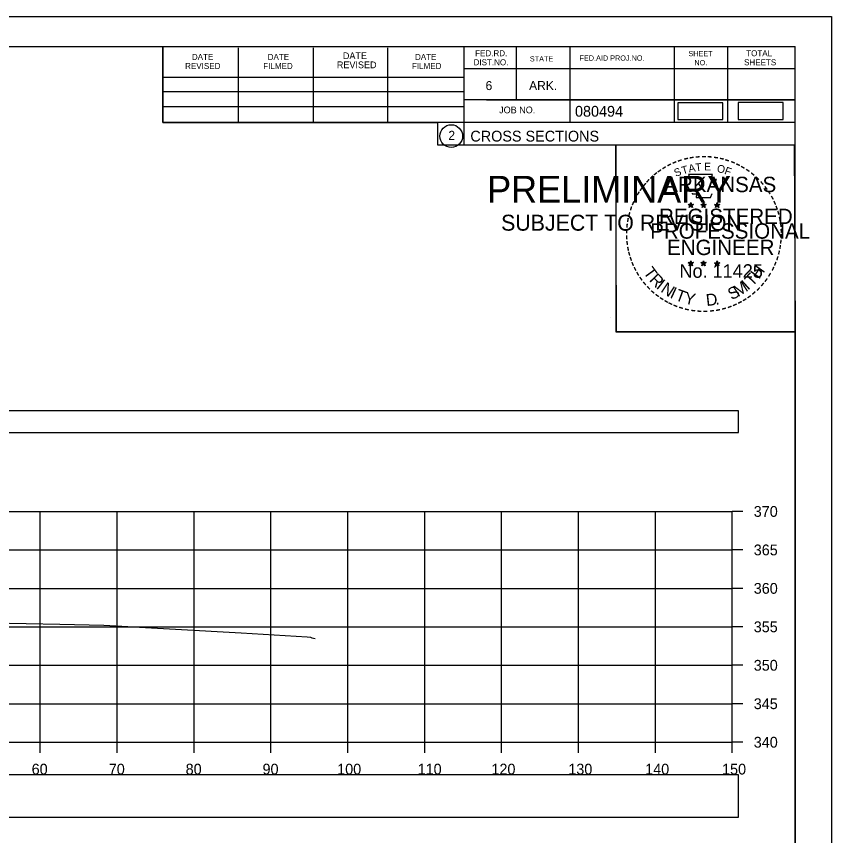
# Model space of a CAD drawing. Extents: x 1376273 to 1384221, y 378927 to 384592.
# Drawn here: x 1379448 to 1379554.1, y 381712 to 381818.5 of the extents above; entities that cross this region are included whole.
import ezdxf

# ---------------------------------------------------------------- set-up
doc = ezdxf.new("R2010")
doc.units = 0
for name, color, linetype in [('R_Axis', 7, 'Continuous'), ('R_Axis Annot', 7, 'Continuous'), ('R_Border', 7, 'Continuous'), ('R_Border PE', 7, 'Continuous'), ('R_Border Prem', 7, 'Continuous'), ('R_Drive', 7, 'Continuous'), ('R_Exist Surface', 7, 'Continuous'), ('R_Grid', 7, 'Continuous'), ('R_No Plot', 7, 'Continuous')]:
    doc.layers.add(name, color=color, linetype=linetype)

msp = doc.modelspace()

# ---------------------------------------------------------------- linework, layer by layer
at = {"layer": 'R_Axis'}
for p, q in [((1379541.15, 381724.18), (1379541.15, 381754.18)), ((1379542.55, 381754.18), (1379541.15, 381754.18)), ((1379542.55, 381749.18), (1379541.15, 381749.18)), ((1379542.55, 381744.18), (1379541.15, 381744.18)), ((1379542.55, 381739.18), (1379541.15, 381739.18)), ((1379542.55, 381734.18), (1379541.15, 381734.18)), ((1379542.55, 381729.18), (1379541.15, 381729.18)), ((1379241.15, 381724.18), (1379541.15, 381724.18)), ((1379451.15, 381722.78), (1379451.15, 381724.18)), ((1379461.15, 381722.78), (1379461.15, 381724.18)), ((1379471.15, 381722.78), (1379471.15, 381724.18)), ((1379481.15, 381722.78), (1379481.15, 381724.18)), ((1379491.15, 381722.78), (1379491.15, 381724.18)), ((1379501.15, 381722.78), (1379501.15, 381724.18)), ((1379511.15, 381722.78), (1379511.15, 381724.18)), ((1379521.15, 381722.78), (1379521.15, 381724.18)), ((1379531.15, 381722.78), (1379531.15, 381724.18)), ((1379541.15, 381722.78), (1379541.15, 381724.18)), ((1379542.55, 381724.18), (1379541.15, 381724.18))]:
    msp.add_line(p, q, dxfattribs=at)
at = {"layer": 'R_Axis Annot'}
for points in [[(1379240.17, 381764.43), (1379541.97, 381764.43), (1379541.97, 381767.25), (1379240.17, 381767.25)], [(1379240.17, 381714.44), (1379541.97, 381714.44), (1379541.97, 381719.96), (1379240.17, 381719.96)]]:
    msp.add_lwpolyline(points, close=True, dxfattribs=at)
at = {"layer": 'R_Border'}
for p, q in [((1379233.15, 381814.64), (1379549.33, 381814.64)), ((1379467.07, 381804.76), (1379467.07, 381814.64)), ((1379476.93, 381804.76), (1379476.93, 381814.44)), ((1379486.69, 381804.76), (1379486.69, 381814.44)), ((1379496.37, 381804.76), (1379496.37, 381814.44)), ((1379506.23, 381814.64), (1379506.23, 381801.84)), ((1379513.07, 381814.64), (1379513.07, 381807.7)), ((1379520.01, 381814.64), (1379520.01, 381804.76)), ((1379533.59, 381814.64), (1379533.59, 381804.76)), ((1379540.53, 381814.64), (1379540.53, 381804.76)), ((1379549.33, 381609.18), (1379549.33, 381814.64)), ((1379549.33, 381811.7), (1379506.23, 381811.7)), ((1379549.33, 381811.72), (1379549.33, 381811.72)), ((1379467.07, 381810.62), (1379506.23, 381810.62)), ((1379467.07, 381808.76), (1379506.23, 381808.76)), ((1379549.33, 381807.7), (1379506.23, 381807.7)), ((1379509.19, 381807.7), (1379549.33, 381807.7)), ((1379467.07, 381804.76), (1379467.07, 381806.82)), ((1379467.07, 381806.82), (1379506.23, 381806.82)), ((1379549.33, 381804.76), (1379467.07, 381804.76)), ((1379506.23, 381801.84), (1379549.33, 381801.84))]:
    msp.add_line(p, q, dxfattribs=at)
msp.add_circle((1379504.61, 381802.98), 1.47, dxfattribs=at)
at = {"layer": 'R_Border PE'}
for p, q in [((1379535.41, 381794.1), (1379535.76, 381793.99)), ((1379535.41, 381794.1), (1379535.67, 381794.05)), ((1379535.41, 381794.1), (1379535.65, 381793.98)), ((1379535.55, 381793.69), (1379535.76, 381793.99)), ((1379535.55, 381793.69), (1379535.67, 381793.94)), ((1379535.55, 381793.69), (1379535.76, 381793.91)), ((1379535.76, 381794.35), (1379535.72, 381794.1)), ((1379535.76, 381793.99), (1379535.76, 381794.35)), ((1379535.76, 381794.35), (1379535.81, 381794.1)), ((1379536.11, 381794.1), (1379535.76, 381793.99)), ((1379535.97, 381793.69), (1379535.76, 381793.99)), ((1379535.97, 381793.69), (1379535.76, 381793.91)), ((1379536.11, 381794.1), (1379535.82, 381794.05)), ((1379535.97, 381793.69), (1379535.84, 381793.98)), ((1379536.11, 381794.1), (1379535.9, 381794)), ((1379537.08, 381794.1), (1379537.43, 381793.99)), ((1379537.08, 381794.1), (1379537.34, 381794.05)), ((1379537.08, 381794.1), (1379537.32, 381793.98)), ((1379537.22, 381793.69), (1379537.43, 381793.99)), ((1379537.22, 381793.69), (1379537.34, 381793.94)), ((1379537.22, 381793.69), (1379537.43, 381793.91)), ((1379537.43, 381794.35), (1379537.39, 381794.1)), ((1379537.43, 381793.99), (1379537.43, 381794.35)), ((1379537.43, 381794.35), (1379537.48, 381794.1)), ((1379537.78, 381794.1), (1379537.43, 381793.99)), ((1379537.64, 381793.69), (1379537.43, 381793.99)), ((1379537.64, 381793.69), (1379537.43, 381793.91)), ((1379537.78, 381794.1), (1379537.49, 381794.05)), ((1379537.64, 381793.69), (1379537.51, 381793.98)), ((1379537.78, 381794.1), (1379537.57, 381794)), ((1379538.85, 381794.09), (1379539.2, 381793.98)), ((1379538.85, 381794.09), (1379539.1, 381794.04)), ((1379538.85, 381794.09), (1379539.08, 381793.97)), ((1379538.98, 381793.68), (1379539.2, 381793.98)), ((1379538.98, 381793.68), (1379539.11, 381793.92)), ((1379538.98, 381793.68), (1379539.19, 381793.9)), ((1379539.2, 381794.34), (1379539.15, 381794.09)), ((1379539.41, 381793.68), (1379539.19, 381793.89)), ((1379539.2, 381793.98), (1379539.2, 381794.34)), ((1379539.2, 381794.34), (1379539.24, 381794.09)), ((1379539.54, 381794.09), (1379539.2, 381793.98)), ((1379539.41, 381793.68), (1379539.2, 381793.98)), ((1379539.54, 381794.09), (1379539.26, 381794.04)), ((1379539.41, 381793.68), (1379539.27, 381793.97)), ((1379539.54, 381794.09), (1379539.34, 381793.99)), ((1379535.41, 381786.53), (1379535.76, 381786.42)), ((1379535.41, 381786.53), (1379535.66, 381786.48)), ((1379535.41, 381786.53), (1379535.65, 381786.4)), ((1379535.54, 381786.12), (1379535.76, 381786.42)), ((1379535.54, 381786.12), (1379535.67, 381786.36)), ((1379535.54, 381786.12), (1379535.76, 381786.34)), ((1379535.76, 381786.78), (1379535.72, 381786.53)), ((1379535.76, 381786.42), (1379535.76, 381786.78)), ((1379535.76, 381786.78), (1379535.81, 381786.53)), ((1379536.1, 381786.53), (1379535.76, 381786.42)), ((1379535.97, 381786.12), (1379535.76, 381786.42)), ((1379535.97, 381786.12), (1379535.76, 381786.33)), ((1379536.1, 381786.53), (1379535.82, 381786.48)), ((1379535.97, 381786.12), (1379535.83, 381786.41)), ((1379536.1, 381786.53), (1379535.9, 381786.42)), ((1379537.08, 381786.53), (1379537.43, 381786.42)), ((1379537.08, 381786.53), (1379537.33, 381786.48)), ((1379537.08, 381786.53), (1379537.31, 381786.4)), ((1379537.21, 381786.12), (1379537.43, 381786.42)), ((1379537.21, 381786.12), (1379537.34, 381786.36)), ((1379537.21, 381786.12), (1379537.42, 381786.34)), ((1379537.43, 381786.78), (1379537.39, 381786.53)), ((1379537.64, 381786.12), (1379537.42, 381786.33)), ((1379537.43, 381786.42), (1379537.43, 381786.78)), ((1379537.43, 381786.78), (1379537.48, 381786.53)), ((1379537.77, 381786.53), (1379537.43, 381786.42)), ((1379537.64, 381786.12), (1379537.43, 381786.42)), ((1379537.77, 381786.53), (1379537.49, 381786.48)), ((1379537.64, 381786.12), (1379537.5, 381786.41)), ((1379537.77, 381786.53), (1379537.57, 381786.42)), ((1379538.84, 381786.52), (1379539.19, 381786.41)), ((1379538.84, 381786.52), (1379539.1, 381786.47)), ((1379538.84, 381786.52), (1379539.08, 381786.39)), ((1379538.98, 381786.11), (1379539.19, 381786.41)), ((1379538.98, 381786.11), (1379539.1, 381786.35)), ((1379538.98, 381786.11), (1379539.19, 381786.33)), ((1379539.19, 381786.77), (1379539.15, 381786.52)), ((1379539.19, 381786.41), (1379539.19, 381786.77)), ((1379539.19, 381786.77), (1379539.24, 381786.52)), ((1379539.54, 381786.52), (1379539.19, 381786.41)), ((1379539.41, 381786.11), (1379539.19, 381786.41)), ((1379539.41, 381786.11), (1379539.19, 381786.32)), ((1379539.54, 381786.52), (1379539.25, 381786.47)), ((1379539.41, 381786.11), (1379539.27, 381786.4)), ((1379539.54, 381786.52), (1379539.34, 381786.41))]:
    msp.add_line(p, q, dxfattribs=at)
for points in [[(1379535.45, 381797.98), (1379535.72, 381797.15)], [(1379538.96, 381797.06), (1379539.11, 381797.34), (1379538.42, 381797.32), (1379538.57, 381797.98), (1379535.45, 381797.98)], [(1379535.95, 381795.55), (1379535.95, 381795.47), (1379536.51, 381795.45), (1379536.45, 381794.98), (1379538.32, 381794.98), (1379538.53, 381795.51)], [(1379535.76, 381794.35), (1379535.97, 381793.69), (1379535.41, 381794.1), (1379536.11, 381794.1), (1379535.55, 381793.69), (1379535.76, 381794.35)], [(1379537.43, 381794.35), (1379537.64, 381793.69), (1379537.08, 381794.1), (1379537.78, 381794.1), (1379537.22, 381793.69), (1379537.43, 381794.35)], [(1379539.2, 381794.34), (1379539.41, 381793.68), (1379538.85, 381794.09), (1379539.54, 381794.09), (1379538.98, 381793.68), (1379539.2, 381794.34)], [(1379535.76, 381786.78), (1379535.97, 381786.12), (1379535.41, 381786.53), (1379536.1, 381786.53), (1379535.54, 381786.12), (1379535.76, 381786.78)], [(1379537.43, 381786.78), (1379537.64, 381786.12), (1379537.08, 381786.53), (1379537.77, 381786.53), (1379537.21, 381786.12), (1379537.43, 381786.78)], [(1379539.19, 381786.77), (1379539.41, 381786.11), (1379538.84, 381786.52), (1379539.54, 381786.52), (1379538.98, 381786.11), (1379539.19, 381786.77)]]:
    msp.add_lwpolyline(points, dxfattribs=at)
for centre, radius in [((1379535.76, 381793.99), 0.172), ((1379535.76, 381793.99), 0.145), ((1379535.76, 381793.99), 0.116), ((1379535.76, 381793.99), 0.0991), ((1379535.76, 381793.99), 0.0747), ((1379535.76, 381793.99), 0.0495), ((1379535.76, 381793.99), 0.0296), ((1379537.43, 381793.99), 0.172), ((1379537.43, 381793.99), 0.145), ((1379537.43, 381793.99), 0.116), ((1379537.43, 381793.99), 0.0991), ((1379537.43, 381793.99), 0.0747), ((1379537.43, 381793.99), 0.0495), ((1379537.43, 381793.99), 0.0296), ((1379539.19, 381793.98), 0.172), ((1379539.19, 381793.98), 0.145), ((1379539.19, 381793.98), 0.116), ((1379539.19, 381793.98), 0.0991), ((1379539.19, 381793.98), 0.0747), ((1379539.19, 381793.98), 0.0495), ((1379539.19, 381793.98), 0.0296), ((1379535.76, 381786.41), 0.172), ((1379535.76, 381786.41), 0.145), ((1379535.76, 381786.41), 0.116), ((1379535.76, 381786.41), 0.0991), ((1379535.76, 381786.41), 0.0747), ((1379535.76, 381786.41), 0.0495), ((1379535.76, 381786.41), 0.0296), ((1379537.43, 381786.41), 0.172), ((1379537.43, 381786.41), 0.145), ((1379537.43, 381786.41), 0.116), ((1379537.43, 381786.41), 0.0991), ((1379537.43, 381786.41), 0.0747), ((1379537.43, 381786.41), 0.0495), ((1379537.43, 381786.41), 0.0296), ((1379539.19, 381786.4), 0.172), ((1379539.19, 381786.4), 0.145), ((1379539.19, 381786.4), 0.116), ((1379539.19, 381786.4), 0.0991), ((1379539.19, 381786.4), 0.0747), ((1379539.19, 381786.4), 0.0495), ((1379539.19, 381786.4), 0.0296)]:
    msp.add_circle(centre, radius, dxfattribs=at)
at = {"layer": 'R_Drive'}
for points in [[(1379534.09, 381805.13), (1379539.92, 381805.13), (1379539.92, 381807.32), (1379534.09, 381807.32)], [(1379541.93, 381805.14), (1379547.77, 381805.14), (1379547.77, 381807.33), (1379541.93, 381807.33)]]:
    msp.add_lwpolyline(points, close=True, dxfattribs=at)
at = {"layer": 'R_Exist Surface'}
msp.add_lwpolyline([(1379444.9, 381739.7), (1379453.7, 381739.53), (1379459.4, 381739.38), (1379477.29, 381738.39), (1379485.87, 381737.89), (1379486.29, 381737.84), (1379486.46, 381737.76), (1379486.89, 381737.66)], dxfattribs=at)
at = {"layer": 'R_Grid'}
for p, q in [((1379241.15, 381754.18), (1379541.15, 381754.18)), ((1379451.15, 381724.18), (1379451.15, 381754.18)), ((1379461.15, 381724.18), (1379461.15, 381754.18)), ((1379471.15, 381724.18), (1379471.15, 381754.18)), ((1379481.15, 381724.18), (1379481.15, 381754.18)), ((1379491.15, 381724.18), (1379491.15, 381754.18)), ((1379501.15, 381724.18), (1379501.15, 381754.18)), ((1379511.15, 381724.18), (1379511.15, 381754.18)), ((1379521.15, 381724.18), (1379521.15, 381754.18)), ((1379531.15, 381724.18), (1379531.15, 381754.18)), ((1379541.15, 381724.18), (1379541.15, 381754.18)), ((1379241.15, 381749.18), (1379541.15, 381749.18)), ((1379241.15, 381744.18), (1379541.15, 381744.18)), ((1379241.15, 381739.18), (1379541.15, 381739.18)), ((1379241.15, 381734.18), (1379541.15, 381734.18)), ((1379241.15, 381729.18), (1379541.15, 381729.18)), ((1379241.15, 381724.18), (1379541.15, 381724.18))]:
    msp.add_line(p, q, dxfattribs=at)
at = {"layer": 'R_No Plot'}
for p, q in [((1379220.75, 381818.54), (1379554.08, 381818.54)), ((1379525.36, 381779.39), (1379525.36, 381779.39))]:
    msp.add_line(p, q, dxfattribs=at)
for points in [[(1379220.74, 381818.54), (1379554.08, 381818.54), (1379554.08, 381605.2), (1379220.74, 381605.2)], [(1379467.07, 381814.64), (1379467.07, 381804.76), (1379502.8, 381804.76), (1379502.8, 381801.84), (1379526, 381801.84), (1379526, 381777.51), (1379549.33, 381777.51), (1379549.33, 381609.18), (1379233.15, 381609.18), (1379233.15, 381814.64)], [(1379526, 381801.84), (1379549.21, 381801.84), (1379549.33, 381777.51), (1379526.12, 381777.51)]]:
    msp.add_lwpolyline(points, close=True, dxfattribs=at)

# ---------------------------------------------------------------- texts
at = {"layer": 'R_Axis Annot'}
for s, p in [('370', (1379543.95, 381753.48)), ('365', (1379543.95, 381748.48)), ('360', (1379543.95, 381743.48)), ('355', (1379543.95, 381738.48)), ('350', (1379543.95, 381733.48)), ('345', (1379543.95, 381728.48)), ('340', (1379543.95, 381723.48)), ('60', (1379450.03, 381719.98)), ('70', (1379460.06, 381719.98)), ('80', (1379470.06, 381719.98)), ('90', (1379480.06, 381719.98)), ('100', (1379489.77, 381719.98)), ('110', (1379500.23, 381719.98)), ('120', (1379509.83, 381719.98)), ('130', (1379519.83, 381719.98)), ('140', (1379529.83, 381719.98)), ('150', (1379539.83, 381719.98))]:
    msp.add_text(s, height=1.4, dxfattribs=at).set_placement(p)
at = {"layer": 'R_Border'}
for s, height, p in [('DATE', 0.782, (1379470.87, 381812.88)), ('DATE', 0.782, (1379480.73, 381812.88)), ('DATE', 0.879, (1379490.51, 381812.98)), ('DATE', 0.782, (1379499.89, 381812.88)), ('FED.RD.', 0.782, (1379507.71, 381813.36)), ('SHEET', 0.684, (1379535.45, 381813.36)), ('TOTAL', 0.782, (1379542.97, 381813.36)), ('REVISED', 0.879, (1379489.73, 381811.8)), ('DIST.NO.', 0.782, (1379507.51, 381812.18)), ('STATE', 0.684, (1379514.83, 381812.68)), ('FED.AID PROJ.NO.', 0.684, (1379521.29, 381812.78)), ('NO.', 0.684, (1379536.23, 381812.18)), ('SHEETS', 0.782, (1379542.69, 381812.18)), ('REVISED', 0.782, (1379469.99, 381811.7)), ('FILMED', 0.782, (1379480.15, 381811.7)), ('FILMED', 0.782, (1379499.49, 381811.7)), ('6', 1.17, (1379509.07, 381808.96)), ('ARK.', 1.172, (1379514.73, 381808.96)), ('JOB NO.', 0.879, (1379510.83, 381805.94)), ('080494', 1.4, (1379520.7, 381805.5)), ('2', 1.17, (1379504.23, 381802.49)), ('CROSS SECTIONS', 1.4, (1379507.09, 381802.27))]:
    msp.add_text(s, height=height, rotation=360, dxfattribs=at).set_placement(p)
at = {"layer": 'R_Border PE'}
for s, height, rotation, p in [('-', 1.6, 24.3072, (1379533.57, 381798.84)), ('-', 1.6, 19.1761, (1379534.2, 381799.1)), ('-', 1.6, 13.6301, (1379534.95, 381799.35)), ('-', 1.6, 10.2193, (1379535.63, 381799.51)), ('-', 1.6, 5.8968, (1379536.36, 381799.62)), ('-', 1.6, 0.1862, (1379537.13, 381799.69)), ('-', 1.6, 357.743, (1379537.85, 381799.68)), ('-', 1.6, 352.1617, (1379538.6, 381799.62)), ('-', 1.6, 347.2049, (1379539.32, 381799.51)), ('-', 1.6, 342.3362, (1379539.95, 381799.35)), ('-', 1.6, 337.8551, (1379540.69, 381799.13)), ('-', 1.6, 36.2317, (1379531.76, 381797.75)), ('-', 1.6, 34.0636, (1379532.34, 381798.15)), ('-', 1.6, 28.7918, (1379532.93, 381798.52)), ('S', 1, 21.594, (1379533.81, 381797.66)), ('T', 1, 16.4036, (1379534.72, 381797.99)), ('A', 1, 11.2132, (1379535.55, 381798.24)), ('T', 1, 6.0228, (1379536.4, 381798.4)), ('E', 1, 0.8323, (1379537.5, 381798.51)), ('O', 1, 350.4515, (1379539.11, 381798.3)), ('F', 1, 340.0707, (1379540.06, 381798.08)), ('-', 1.6, 334.1211, (1379541.32, 381798.86)), ('-', 1.6, 329.6409, (1379541.9, 381798.57)), ('-', 1.6, 325.8627, (1379542.54, 381798.21)), ('-', 1.6, 42.9622, (1379530.85, 381796.96)), ('-', 1.6, 38.9507, (1379531.28, 381797.38)), ('ARKANSAS', 2, 360, (1379532.31, 381795.69)), ('-', 1.6, 320.5297, (1379543.15, 381797.79)), ('-', 1.6, 315.5786, (1379543.75, 381797.3)), ('-', 1.6, 50.6142, (1379530, 381795.99)), ('-', 1.6, 48.423, (1379530.4, 381796.48)), ('-', 1.6, 309.8797, (1379544.32, 381796.75)), ('-', 1.6, 58.0706, (1379529.26, 381794.9)), ('-', 1.6, 54.2325, (1379529.59, 381795.43)), ('-', 1.6, 306.6522, (1379544.84, 381796.15)), ('-', 1.4, 303.6753, (1379545.33, 381795.58)), ('-', 1.6, 67.7743, (1379528.69, 381793.68)), ('-', 1.6, 62.8713, (1379528.95, 381794.29)), ('-', 1.6, 299.6684, (1379545.65, 381794.97)), ('-', 1.6, 294.6628, (1379545.97, 381794.36)), ('-', 1.6, 72.3945, (1379528.47, 381793.05)), ('REGISTERED', 2, 360, (1379531.63, 381791.54)), ('DWB', 0.01, 360, (1379535.75, 381793.98)), ('DWB', 0.01, 360, (1379537.42, 381793.98)), ('DWB', 0.01, 360, (1379539.18, 381793.97)), ('-', 1.6, 290.5728, (1379546.23, 381793.78)), ('-', 1.6, 81.2013, (1379528.14, 381791.62)), ('-', 1.6, 75.461, (1379528.27, 381792.33)), ('-', 1.6, 285.1233, (1379546.46, 381793.2)), ('-', 1.6, 280.5493, (1379546.66, 381792.46)), ('-', 1.6, 85.1863, (1379528.06, 381790.93)), ('PROFESSIONAL', 2, 360, (1379530.48, 381789.64)), ('-', 1.6, 276.5962, (1379546.82, 381791.69)), ('-', 1.6, 89.0622, (1379528.04, 381790.23)), ('-', 1.6, 274.3301, (1379546.88, 381790.97)), ('-', 1.6, 269.9407, (1379546.92, 381790.34)), ('-', 1.6, 94.1959, (1379528.07, 381789.5)), ('-', 1.6, 98.9479, (1379528.15, 381788.83)), ('ENGINEER', 2, 360, (1379532.67, 381787.51)), ('-', 1.6, 263.5172, (1379546.9, 381789.67)), ('-', 1.6, 101.7149, (1379528.28, 381788.1)), ('-', 1.6, 255.7626, (1379546.72, 381788.34)), ('-', 1.6, 260.9953, (1379546.83, 381789.02)), ('-', 1.6, 105.4578, (1379528.44, 381787.51)), ('-', 1.6, 109.0874, (1379528.66, 381786.88)), ('-', 1.6, 252.8681, (1379546.54, 381787.62)), ('-', 1.6, 114.0643, (1379528.91, 381786.28)), ('-', 1.6, 115.7289, (1379529.22, 381785.66)), ('T', 1.54, 306.0406, (1379529.52, 381785.25)), ('No. 11425', 1.757, 360, (1379534.29, 381784.56)), ('DWB', 0.01, 360, (1379535.74, 381786.41)), ('DWB', 0.01, 360, (1379537.41, 381786.41)), ('DWB', 0.01, 360, (1379539.18, 381786.4)), ('H', 1.54, 54.6088, (1379544.64, 381784.29)), ('-', 1.6, 244.6197, (1379546.05, 381786.32)), ('-', 1.6, 247.8887, (1379546.31, 381786.95)), ('-', 1.6, 120.4471, (1379529.57, 381785.08)), ('R', 1.54, 314.005, (1379530.28, 381784.21)), ('T', 1.54, 46.6444, (1379543.75, 381783.35)), ('-', 1.6, 239.0712, (1379545.66, 381785.57)), ('-', 1.6, 125.8934, (1379529.98, 381784.51)), ('-', 1.6, 130.7181, (1379530.44, 381783.96)), ('I', 1.54, 321.9694, (1379531.18, 381783.27)), ('N', 1.54, 326.5002, (1379531.75, 381782.8)), ('M', 1.54, 32.6563, (1379541.9, 381782.02)), ('I', 1.54, 42.1136, (1379543.19, 381782.87)), ('-', 1.6, 231.2538, (1379544.83, 381784.35)), ('-', 1.6, 233.8452, (1379545.26, 381784.91)), ('-', 1.6, 134.2238, (1379530.96, 381783.42)), ('-', 1.6, 138.9338, (1379531.48, 381782.95)), ('I', 1.54, 335.3603, (1379532.95, 381782.02)), ('T', 1.54, 339.8912, (1379533.62, 381781.69)), ('Y', 1.54, 347.8556, (1379534.83, 381781.24)), ('S', 1.54, 26.9312, (1379541.06, 381781.62)), ('-', 1.6, 221.0851, (1379543.82, 381783.28)), ('-', 1.6, 225.7653, (1379544.35, 381783.78)), ('-', 1.6, 144.6463, (1379532.04, 381782.55)), ('-', 1.6, 148.0898, (1379532.6, 381782.18)), ('-', 1.6, 151.5704, (1379533.18, 381781.85)), ('D', 1.54, 6.3969, (1379537.82, 381780.88)), ('-', 1.6, 212.2491, (1379542.74, 381782.42)), ('-', 1.6, 215.7363, (1379543.28, 381782.8)), ('-', 1.6, 154.6002, (1379533.7, 381781.6)), ('-', 1.6, 158.5612, (1379534.32, 381781.35)), ('-', 1.6, 162.7983, (1379535.01, 381781.14)), ('-', 1.6, 167.5555, (1379535.73, 381780.97)), ('.', 1.54, 13.7642, (1379539.01, 381781.01)), ('-', 1.6, 195.4743, (1379540.26, 381781.24)), ('-', 1.6, 200.7184, (1379540.94, 381781.48)), ('-', 1.6, 204.2516, (1379541.56, 381781.75)), ('-', 1.6, 207.3568, (1379542.18, 381782.07)), ('-', 1.6, 173.1155, (1379536.5, 381780.86)), ('-', 1.6, 176.5183, (1379537.25, 381780.81)), ('-', 1.6, 181.5918, (1379537.99, 381780.83)), ('-', 1.6, 185.8167, (1379538.8, 381780.91)), ('-', 1.6, 191.2858, (1379539.53, 381781.04))]:
    msp.add_text(s, height=height, rotation=rotation, dxfattribs=at).set_placement(p)
at = {"layer": 'R_Border Prem'}
for s, height, p in [('PRELIMINARY', 3.5, (1379509.28, 381794.31)), ('DWB', 0.01, (1379510.02, 381796.16)), ('SUBJECT TO REVISION', 2.0751, (1379511.09, 381790.68))]:
    msp.add_text(s, height=height, rotation=360, dxfattribs=at).set_placement(p)

doc.saveas('drawing.dxf')
